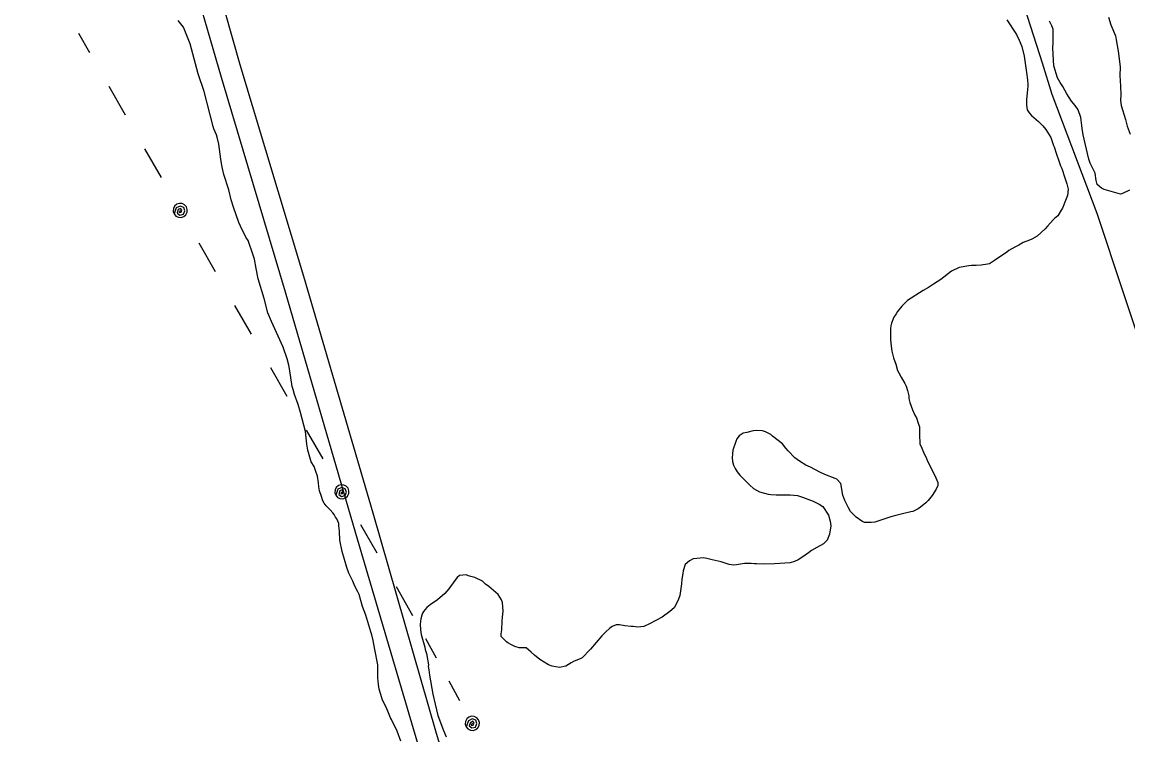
# Model space of a CAD drawing. Extents: x 3694830 to 3732949, y 415201 to 440970.
# Drawn here: x 3707088 to 3708495, y 430234 to 431142 of the extents above; entities that cross this region are included whole.
import ezdxf

# ---------------------------------------------------------------- set-up
doc = ezdxf.new("R2010")
doc.units = 0
for name, color, linetype in [('V-DTCH-CNTR', 7, 'Continuous'), ('V-SITE-VEGE', 7, 'Continuous'), ('V-TOPO-SHOR', 7, 'Continuous'), ('V-UTIL-LINE', 7, 'Continuous')]:
    doc.layers.add(name, color=color, linetype=linetype)

msp = doc.modelspace()

# ---------------------------------------------------------------- linework, layer by layer
at = {"layer": 'V-DTCH-CNTR'}
msp.add_lwpolyline([(3707988.8, 432212.2), (3708069.9, 431993), (3708146.9, 431800), (3708220.4, 431601.4), (3708268.7, 431445.5), (3708333.4, 431253.8), (3708385.8, 431089.7), (3708398, 431049.8), (3708455.2, 430898.7), (3708522.6, 430696.7), (3708538.6, 430637)], dxfattribs=at)
at = {"layer": 'V-SITE-VEGE'}
for points in [[(3708470.4, 431148.1), (3708473.4, 431138.3), (3708479.1, 431124.1), (3708480.1, 431119.3), (3708482.7, 431104.8), (3708484, 431095), (3708485, 431084.5)], [(3707438.9, 430655), (3707434.5, 430667.5), (3707432.5, 430674), (3707431.5, 430677.7), (3707428.3, 430698), (3707426.9, 430705.1), (3707424.9, 430713.2), (3707419.9, 430728.1), (3707411.2, 430746.7), (3707405.2, 430760.6), (3707400.5, 430771.8), (3707395.5, 430789.7), (3707388.2, 430815.1), (3707385.6, 430827.9), (3707383.2, 430839.8), (3707381.6, 430845.2), (3707375.2, 430863.5), (3707372.5, 430867.9), (3707365.5, 430881.8), (3707363.5, 430886.5), (3707356.5, 430906.1), (3707353.8, 430915.6), (3707350.8, 430928.1), (3707344.2, 430947.8), (3707341.8, 430959.3), (3707340.5, 430967.4), (3707337.9, 430986.3), (3707335.9, 430995.1), (3707334.9, 430998.2), (3707331.6, 431005.9), (3707330.6, 431009), (3707319.3, 431053.3), (3707311.6, 431076), (3707301.6, 431114.2), (3707292.9, 431135.2), (3707286.2, 431143.7)], [(3708340.9, 431144.6), (3708353, 431125.9), (3708356.7, 431118.8), (3708360.1, 431110.7), (3708362.7, 431098.2), (3708365.7, 431077.6), (3708367.3, 431068.4), (3708367.6, 431062.3), (3708367.6, 431060), (3708366.9, 431051.5), (3708366.2, 431046.8), (3708365.9, 431043.1), (3708365.8, 431036), (3708366.8, 431029.9), (3708369.2, 431026.2), (3708372.2, 431022.8), (3708381.3, 431015), (3708386.7, 431009.5), (3708390.4, 431004.8), (3708396.7, 430994.6), (3708400.1, 430984.8), (3708401.1, 430982.8), (3708404.1, 430973.6), (3708407.1, 430965.2), (3708409.1, 430958.8), (3708410.8, 430955.4), (3708414.8, 430943.5), (3708417.1, 430935.7), (3708418.8, 430929), (3708418.1, 430920.9), (3708415.7, 430914.8), (3708411.6, 430905), (3708409.9, 430902.3), (3708405.8, 430895.2), (3708401.7, 430891.9), (3708400, 430889.9), (3708392.5, 430882.1), (3708389.5, 430878.7), (3708379.6, 430869.3), (3708372.5, 430865.6), (3708369.5, 430864), (3708361.7, 430861.3), (3708355.9, 430857.9), (3708350.9, 430855.3), (3708343.4, 430850.9), (3708341, 430848.9), (3708325.1, 430838.1), (3708318.7, 430834.1), (3708316.3, 430833.4), (3708308.2, 430832.1), (3708301.8, 430831.8)], [(3708496.8, 430927.6), (3708487.3, 430922.9), (3708485.3, 430922.6), (3708473.5, 430926), (3708464.7, 430928.8), (3708461.4, 430930.1), (3708455.6, 430934.9), (3708454.6, 430940), (3708453.3, 430949.4), (3708447, 430962.3), (3708445.3, 430967.4), (3708440.6, 430987.3), (3708438, 430998.2), (3708436.7, 431006.3), (3708436.4, 431010), (3708435, 431020.2), (3708431.7, 431030), (3708427.7, 431035.7), (3708423.3, 431041.2), (3708417.3, 431050.3), (3708411.9, 431059.5), (3708408.5, 431064.9), (3708405.5, 431070.6), (3708400.5, 431085.9), (3708399.9, 431100.4), (3708399.3, 431109.5), (3708399.6, 431114.9), (3708399.7, 431124.1), (3708400, 431127.1), (3708399.7, 431132.8), (3708398, 431136.9), (3708395.3, 431142.7)], [(3708485, 431084.5), (3708484.6, 431073.7), (3708485.6, 431060.2), (3708485.9, 431049), (3708485.5, 431041.9), (3708486.5, 431035.5), (3708491.8, 431017.5), (3708494.1, 431009.4), (3708497.8, 430998.9)], [(3708301.8, 430831.8), (3708296, 430831.8), (3708292.6, 430831.5), (3708280.1, 430829.2), (3708270.6, 430824.5), (3708256.7, 430814.1), (3708247.6, 430808), (3708241.1, 430804), (3708234.4, 430800), (3708214.4, 430787.2), (3708207.3, 430780.2), (3708201.8, 430773.4), (3708199.8, 430770.4), (3708197.1, 430766), (3708194, 430758.3), (3708193.3, 430755.2), (3708192.6, 430751.5), (3708192.9, 430738), (3708193.2, 430732.6), (3708194.5, 430722.8), (3708196.5, 430714.3), (3708199.5, 430706.5), (3708201.8, 430698.4), (3708203.5, 430695.4), (3708206.2, 430689.9), (3708210.9, 430681.8), (3708212.6, 430678.1), (3708214.6, 430673), (3708216.2, 430665.9), (3708216.2, 430662.5), (3708217.2, 430657.4), (3708220.9, 430648), (3708223.9, 430641.2), (3708225.9, 430637.8), (3708228.2, 430631), (3708229.6, 430626.6), (3708229.9, 430622.9), (3708229.9, 430612.8), (3708230.2, 430608.7), (3708230.2, 430605), (3708232.8, 430599.2), (3708234.8, 430594.5), (3708238.5, 430586.4), (3708239.9, 430583), (3708249.2, 430564.4), (3708251.9, 430558.6), (3708252.9, 430555.9), (3708252.9, 430551.9), (3708250.9, 430547.1), (3708245.8, 430539), (3708240.7, 430532.6), (3708237.9, 430529.9), (3708230.8, 430524.2), (3708228.1, 430522.2), (3708223, 430519.5), (3708221, 430518.9), (3708218.6, 430518.2), (3708208.1, 430515.9), (3708199.7, 430513.9), (3708193.3, 430512.2), (3708173, 430505.2), (3708168.2, 430504.6), (3708159.8, 430504.6), (3708156.4, 430506.3), (3708149, 430511.7), (3708141.9, 430518.9), (3708139.2, 430523.6), (3708134.5, 430532.8), (3708132.2, 430539.5), (3708129.6, 430554.4), (3708124.5, 430559.8), (3708122.2, 430560.9), (3708109.3, 430566), (3708102.9, 430568.7), (3708090.8, 430575.2), (3708085.1, 430577.9), (3708077, 430583), (3708070.9, 430587.1), (3708062.5, 430595.9), (3708059.8, 430599.6), (3708055.4, 430605.1), (3708042.6, 430614.6), (3708040.3, 430616.6), (3708033.9, 430620), (3708029.8, 430621.4), (3708022.7, 430621.8), (3708018, 430621.5), (3708009.9, 430619.5), (3708005.1, 430618.5), (3708000.4, 430615.1), (3707997.3, 430611.4), (3707996, 430608), (3707992.2, 430596.9), (3707991.8, 430592.2), (3707991.1, 430587.1), (3707991.8, 430582.4), (3707992.8, 430577.6), (3707995.1, 430573.6), (3707997.5, 430569.2), (3708001.2, 430565.1), (3708013.6, 430552.2)], [(3707569.5, 430226.3), (3707564.9, 430239.1), (3707561.8, 430245.6), (3707559.5, 430250.3), (3707557.8, 430254), (3707556.5, 430256.1), (3707553.1, 430264.5), (3707550.5, 430270.6), (3707546.4, 430278.8), (3707545.4, 430281.8), (3707542.1, 430292.6), (3707541.1, 430298.4), (3707540.5, 430307.2), (3707540.2, 430323.7), (3707536.6, 430343), (3707534.6, 430354.5), (3707532.9, 430362), (3707531.6, 430365.7), (3707524.9, 430387), (3707520.9, 430397.8), (3707518.6, 430405.6), (3707516.6, 430413.1), (3707514.9, 430416.4), (3707510.9, 430423.6), (3707508.6, 430430.3), (3707503.5, 430440.5), (3707500.9, 430447.6), (3707494.9, 430467.9), (3707492.2, 430482.4), (3707491.6, 430493.6), (3707490.6, 430500.4), (3707490.6, 430503.4), (3707488.3, 430509.5), (3707486.6, 430511.5), (3707484.6, 430514.9), (3707482.9, 430517.3), (3707479.5, 430520.7), (3707477.5, 430523.1), (3707474.8, 430525.8), (3707473.5, 430527.5), (3707472.1, 430529.5), (3707470.5, 430532.5), (3707468.5, 430538), (3707466.1, 430545.1), (3707465.1, 430550.1), (3707464.8, 430555.2), (3707463.5, 430563.7), (3707461.5, 430569.8), (3707459.2, 430575.9), (3707455.5, 430582), (3707451.1, 430596.8), (3707449.8, 430604.6), (3707448.2, 430620.8), (3707441.9, 430644.9), (3707438.9, 430655)], [(3708013.6, 430552.2), (3708018.4, 430548.1), (3708026.1, 430544), (3708036.9, 430540.9), (3708040.3, 430540.3), (3708047.4, 430540.2), (3708065.3, 430540.1), (3708074.4, 430539.1), (3708080.8, 430537), (3708094.3, 430531.9), (3708102.1, 430528.2), (3708106.5, 430525.1), (3708113.9, 430514.3), (3708116.2, 430506.5), (3708116.8, 430500.7), (3708115.1, 430489.9), (3708112, 430482.5), (3708109.3, 430479.5), (3708107.6, 430477.8), (3708099.1, 430473.1), (3708092.4, 430469.1), (3708088.3, 430466), (3708084.2, 430463.4), (3708078.5, 430459.3), (3708075.1, 430457.3), (3708070.7, 430455.3), (3708065.3, 430453.6), (3708045.3, 430452), (3708031.1, 430451.7), (3708022.3, 430452.1), (3708019.6, 430452.1), (3708015.6, 430452.5), (3708007.1, 430452.5), (3708001.7, 430451.9), (3707997, 430450.9), (3707993.3, 430450.6), (3707987.5, 430451.3), (3707977.1, 430454.7), (3707965.9, 430457.1), (3707960.9, 430458.5), (3707955.1, 430459.8), (3707941.6, 430458.6), (3707936.9, 430456.2), (3707931.4, 430451.5), (3707929, 430443.4), (3707928.7, 430439.7), (3707927.3, 430432.6), (3707926.9, 430426.8), (3707925.5, 430417.7), (3707924.5, 430411.7), (3707923.1, 430407.3), (3707921.4, 430403.2), (3707917.3, 430396.1), (3707911.9, 430391.4), (3707902.4, 430384.4), (3707886.2, 430375.7), (3707878.7, 430372.6), (3707871.3, 430371.7), (3707865.5, 430372.4), (3707862.8, 430372.4), (3707854.7, 430373.4), (3707848, 430374.5), (3707843.6, 430374.5), (3707838.5, 430372.5), (3707835.4, 430370.5), (3707830, 430365.1), (3707825.6, 430360.4), (3707811, 430343.5), (3707800.5, 430332.4), (3707797.8, 430331.1), (3707790.3, 430328.1), (3707786.2, 430326.1), (3707779.8, 430322), (3707771.7, 430320.4), (3707767, 430321.1), (3707762.2, 430322.1), (3707757.5, 430323.8), (3707746.4, 430330.3), (3707739.7, 430336.1), (3707735.6, 430339.8), (3707729.2, 430345.2), (3707720.1, 430345.3), (3707714.7, 430347), (3707710.6, 430349), (3707705.9, 430351.8), (3707703.9, 430352.8), (3707697.5, 430359.9), (3707697.5, 430362.9), (3707698.2, 430368), (3707698.6, 430379.2), (3707699, 430384.2), (3707699.7, 430392), (3707699, 430402.8), (3707697.7, 430406.5), (3707693.3, 430413), (3707681.6, 430423.2), (3707677.5, 430426.2), (3707673.5, 430430), (3707663.7, 430434.7), (3707658.6, 430436.1), (3707655.9, 430437.1)], [(3707655.9, 430437.1), (3707652.6, 430438.2), (3707644.4, 430437.2), (3707641.4, 430434.8), (3707638.3, 430431.1), (3707630.9, 430420.3), (3707625.8, 430414.3), (3707616.3, 430406.5), (3707607.1, 430400.2), (3707602.7, 430396.8), (3707598.3, 430391.4), (3707597.3, 430389.4), (3707596.2, 430386.7), (3707595.2, 430382), (3707594.2, 430375.5), (3707594.5, 430368.1), (3707595.5, 430362.4), (3707600.1, 430346.1), (3707600.8, 430343.1), (3707602.1, 430338), (3707603.4, 430330.9), (3707604.1, 430328.2), (3707604.8, 430323.5), (3707604.4, 430321.4), (3707605.4, 430317.4), (3707606.1, 430310.3), (3707610.3, 430286.3), (3707613.3, 430273.7), (3707616.6, 430259.2), (3707624, 430239.9), (3707627.3, 430231.8)]]:
    msp.add_lwpolyline(points, dxfattribs=at)
at = {"layer": 'V-TOPO-SHOR'}
for points in [[(3707986.2, 428977.4), (3707928.8, 429159), (3707886.8, 429325.7), (3707795, 429631), (3707706.8, 429931.1), (3707615, 430236.4), (3707534.6, 430516.6), (3707446.1, 430817.9), (3707365.1, 431087.3), (3707276.6, 431399.8), (3707194.3, 431700.3), (3707108.1, 432026.4), (3707105.7, 432036.8), (3707103, 432041.7), (3707099.9, 432043.7), (3707096, 432043.9), (3707093, 432042.3), (3707090.1, 432037.8), (3707087.9, 432030.8), (3707087.7, 432026.5), (3707092.8, 431998.2), (3707098.9, 431956.2)], [(3707165.8, 431696.7), (3707250, 431384.3), (3707340.8, 431071.7), (3707422.4, 430798.2), (3707511.9, 430491.3), (3707590.8, 430223.9), (3707686, 429918.6), (3707773.9, 429621.9), (3707844.3, 429391)]]:
    msp.add_lwpolyline(points, dxfattribs=at)
at = {"layer": 'V-UTIL-LINE'}
for points in [[(3707173.8, 431102.4), (3707159.9, 431127.1)], [(3707219.4, 431023.1), (3707198.5, 431059.6)], [(3707265, 430943.8), (3707244, 430980.2)], [(3707289, 430901.9), (3707287.7, 430899.3), (3707290, 430899.7), (3707291.1, 430902.2), (3707289.4, 430904.6), (3707286.4, 430903.1), (3707285.1, 430898.6), (3707288.5, 430896.1), (3707293.2, 430897.3), (3707294.6, 430901.6), (3707293.3, 430905.9), (3707288.8, 430907.6), (3707283.9, 430905.2), (3707281.2, 430897.5), (3707283.5, 430894.8), (3707286.6, 430893.3), (3707290.1, 430893), (3707293.4, 430894.1), (3707296.1, 430896.5), (3707297.7, 430899.6), (3707297.9, 430903.1), (3707296.8, 430906.4), (3707294.5, 430909.1), (3707291.3, 430910.6), (3707287.8, 430910.9), (3707284.5, 430909.8), (3707281.8, 430907.4), (3707280.3, 430904.3), (3707280, 430900.8), (3707281.2, 430897.5)], [(3707333.9, 430823.7), (3707313, 430860.1)], [(3707379.5, 430744.3), (3707358.5, 430780.8)], [(3707425, 430665), (3707404.1, 430701.5)], [(3707470.6, 430585.7), (3707449.6, 430622.1)], [(3707494.6, 430543.8), (3707493.4, 430541.3), (3707495.6, 430541.6), (3707496.8, 430544.1), (3707495, 430546.5), (3707492, 430545), (3707490.7, 430540.5), (3707494.2, 430538), (3707498.9, 430539.2), (3707500.3, 430543.6), (3707498.9, 430547.8), (3707494.4, 430549.5), (3707489.5, 430547.1), (3707486.8, 430539.4), (3707489.1, 430536.7), (3707492.2, 430535.2), (3707495.7, 430534.9), (3707499.1, 430536), (3707501.7, 430538.4), (3707503.3, 430541.5), (3707503.5, 430545), (3707502.4, 430548.3), (3707500.1, 430551), (3707496.9, 430552.5), (3707493.4, 430552.8), (3707490.1, 430551.7), (3707487.5, 430549.3), (3707485.9, 430546.2), (3707485.7, 430542.7), (3707486.8, 430539.4)], [(3707539.5, 430465.6), (3707518.6, 430502)], [(3707585.1, 430386.2), (3707564.2, 430422.7)], [(3707615, 430332), (3707601.3, 430356.9)], [(3707644.9, 430277.7), (3707631.1, 430302.7)], [(3707660.6, 430249.2), (3707659.3, 430246.6), (3707661.6, 430246.9), (3707662.8, 430249.4), (3707661.1, 430251.8), (3707658.1, 430250.3), (3707656.7, 430245.8), (3707660.1, 430243.3), (3707664.8, 430244.4), (3707666.3, 430248.8), (3707665.1, 430253), (3707660.6, 430254.8), (3707655.6, 430252.4), (3707652.7, 430244.8), (3707655, 430242.1), (3707658.1, 430240.5), (3707661.6, 430240.2), (3707665, 430241.3), (3707667.7, 430243.5), (3707669.3, 430246.6), (3707669.6, 430250.1), (3707668.5, 430253.5), (3707666.3, 430256.2), (3707663.1, 430257.8), (3707659.6, 430258.1), (3707656.3, 430257), (3707653.6, 430254.8), (3707652, 430251.7), (3707651.7, 430248.2), (3707652.7, 430244.8)]]:
    msp.add_lwpolyline(points, dxfattribs=at)

doc.saveas('drawing.dxf')
